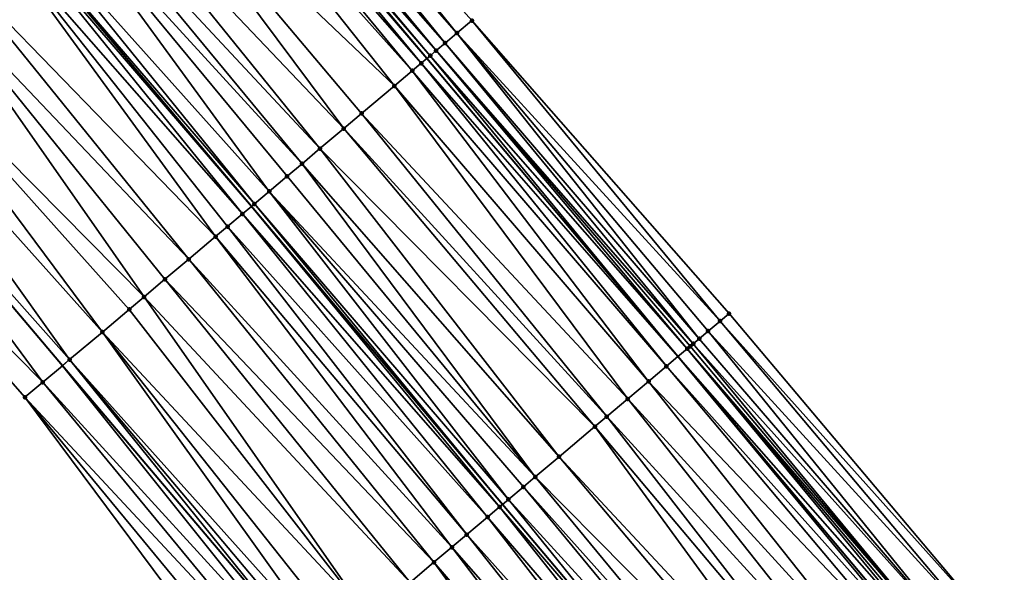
# Model space of a CAD drawing. Header units: feet. Extents: x 2004186 to 2014793, y 836912 to 864902.
# Tile 466 of 656: x 2007582 to 2007632, y 851745 to 851774. Entities that reach past the tile are written whole.
import ezdxf

# ---------------------------------------------------------------- set-up
doc = ezdxf.new("R2010")
doc.units = ezdxf.units.FT
doc.header["$LTSCALE"] = 100
doc.header["$MEASUREMENT"] = 0
for name, color, linetype, lineweight in [('EP_Travel Lane', 5, 'Continuous', 40), ('GPL_Skip Line', 2, 'Continuous', 40), ('Road Shots', 4, 'Continuous', 200), ('Road X-Section', 30, 'Continuous', 13)]:
    doc.layers.add(name, color=color, linetype=linetype, lineweight=lineweight)
doc.layers.add('I-77 SB_MM21-27-Surface-Border', color=7, linetype='Continuous')
doc.layers.add('I-77 SB_MM21-27-Surface-TIN', color=7, linetype='Continuous')

msp = doc.modelspace()

# ---------------------------------------------------------------- linework, layer by layer
at = {"layer": 'EP_Travel Lane'}
for points in [[(2007782.686232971, 851557.2412570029, 433.7958498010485), (2007769.80045487, 851572.5534538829, 433.8815698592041), (2007756.929217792, 851587.861149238, 433.9588030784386), (2007744.058041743, 851603.1687720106, 434.0614001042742), (2007731.186789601, 851618.4764852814, 434.1323963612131), (2007718.315545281, 851633.784189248, 434.206625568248), (2007705.444334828, 851649.0918529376, 434.2949388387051), (2007692.573054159, 851664.3996001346, 434.354049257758), (2007679.701829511, 851679.7072807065, 434.4364692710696), (2007666.830589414, 851695.014979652, 434.5124527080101), (2007653.949308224, 851710.3197456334, 434.5540885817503), (2007641.068784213, 851725.6196186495, 434.6458091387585), (2007628.188213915, 851740.9195466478, 434.7046418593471), (2007615.30766497, 851756.2194492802, 434.778561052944), (2007602.427108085, 851771.5193613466, 434.8469044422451), (2007589.54651904, 851786.819311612, 434.8923753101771)], [(2007751.491628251, 851557.1347434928, 433.8221837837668), (2007738.599280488, 851572.4246686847, 433.8977102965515), (2007725.706973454, 851587.7145455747, 433.9901244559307), (2007712.814590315, 851603.0045127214, 434.0509528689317), (2007699.922222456, 851618.2944617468, 434.1181382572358), (2007687.02989276, 851633.584365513, 434.2011402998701), (2007674.137544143, 851648.8742917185, 434.2763241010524), (2007661.245206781, 851664.1642045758, 434.3561411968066), (2007648.352864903, 851679.4541227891, 434.4341039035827), (2007635.435319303, 851694.7164796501, 434.5035539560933), (2007622.506948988, 851709.976055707, 434.5856615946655), (2007609.578546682, 851725.2356695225, 434.6450565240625), (2007596.650155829, 851740.4952698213, 434.712679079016), (2007583.721765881, 851755.7548690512, 434.7808641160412), (2007570.793330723, 851771.014521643, 434.817005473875), (2007557.86489253, 851786.2741778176, 434.8509902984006)]]:
    msp.add_polyline3d(points, dxfattribs=at)
at = {"layer": 'GPL_Skip Line'}
msp.add_polyline3d([(2007773.794784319, 851549.7693348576, 433.9359613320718), (2007760.925126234, 851565.0783076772, 434.0207287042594), (2007748.042018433, 851580.3759649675, 434.1063569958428), (2007735.158961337, 851595.6735620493, 434.2130335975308), (2007722.275788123, 851610.9712970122, 434.2715080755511), (2007709.392666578, 851626.2689706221, 434.3514310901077), (2007696.509546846, 851641.5666420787, 434.4321068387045), (2007683.62636174, 851656.8643911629, 434.4856448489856), (2007670.743281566, 851672.1620156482, 434.5827413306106), (2007657.860085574, 851687.4597776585, 434.6317604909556), (2007644.972511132, 851702.753757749, 434.7048551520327), (2007632.083729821, 851718.0467450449, 434.7708450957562), (2007619.194925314, 851733.3397598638, 434.8203452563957), (2007606.306136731, 851748.632755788, 434.8811657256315), (2007593.417325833, 851763.9257781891, 434.9261233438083), (2007580.528480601, 851779.2188413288, 434.9466733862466)], dxfattribs=at)
at = {"layer": 'I-77 SB_MM21-27-Surface-Border', "color": 3, "linetype": 'ByBlock', "lineweight": -2}
for points in [[(2007591.386305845, 851788.3702145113, 434.7703173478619), (2007604.733864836, 851773.463909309, 434.69425341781), (2007617.928434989, 851758.4287847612, 434.576800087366), (2007630.817211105, 851743.1358036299, 434.5072017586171), (2007643.706010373, 851727.8427950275, 434.4539273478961), (2007656.900594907, 851712.8076534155, 434.3467085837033), (2007669.63860744, 851697.380786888, 434.30776273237), (2007680.380496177, 851680.2789174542, 434.4181888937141), (2007695.863653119, 851667.1720922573, 434.0934191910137), (2007708.287999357, 851651.4877336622, 434.0793421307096), (2007721.171122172, 851636.1900585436, 433.9999380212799), (2007734.054243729, 851620.8923849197, 433.9200283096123), (2007746.478461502, 851605.2081788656, 433.852579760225), (2007759.20858075, 851589.7817019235, 433.7625568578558), (2007771.785840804, 851574.226251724, 433.721839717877), (2007784.359459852, 851558.6478275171, 433.6747839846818)], [(2007748.533134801, 851554.6438191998, 433.6980533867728), (2007735.956018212, 851570.1990990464, 433.7983532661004), (2007722.46096869, 851584.9814628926, 433.8715719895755), (2007709.577796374, 851600.2791967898, 433.9304032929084), (2007695.929557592, 851614.9329793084, 433.9159079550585), (2007682.740472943, 851629.9729969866, 433.9928326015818), (2007670.010384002, 851645.3994379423, 434.0954761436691), (2007657.127339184, 851660.6970204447, 434.2072325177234), (2007644.244259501, 851675.9946443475, 434.3045426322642), (2007631.514199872, 851691.412070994, 434.4080055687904), (2007618.778440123, 851706.8338388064, 434.5386518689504), (2007606.348436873, 851722.5135077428, 434.5947988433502), (2007593.765561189, 851738.064219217, 434.692449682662), (2007581.794372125, 851754.1305269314, 434.7645303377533), (2007568.599676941, 851769.1657998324, 434.793076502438), (2007555.863779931, 851784.58773051, 434.8261248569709)]]:
    msp.add_polyline3d(points, dxfattribs=at)
at = {"layer": 'I-77 SB_MM21-27-Surface-TIN', "color": 128, "linetype": 'ByBlock', "lineweight": -2}
for points in [[(2007591.386305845, 851788.3702145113, 434.7703173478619), (2007590.774646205, 851787.8545862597, 434.8149609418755), (2007603.969294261, 851772.8193692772, 434.75288524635)], [(2007591.386305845, 851788.3702145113, 434.7703173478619), (2007603.969294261, 851772.8193692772, 434.75288524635), (2007604.733864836, 851773.463909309, 434.69425341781)], [(2007590.774646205, 851787.8545862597, 434.8149609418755), (2007590.162986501, 851787.3389580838, 434.859559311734), (2007603.357636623, 851772.3037386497, 434.798953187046)], [(2007590.774646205, 851787.8545862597, 434.8149609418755), (2007603.357636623, 851772.3037386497, 434.798953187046), (2007603.969294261, 851772.8193692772, 434.75288524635)], [(2007590.162986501, 851787.3389580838, 434.859559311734), (2007589.704231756, 851786.9522487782, 434.88592266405), (2007602.898885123, 851771.9170254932, 434.8276242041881)], [(2007590.162986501, 851787.3389580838, 434.859559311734), (2007602.898885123, 851771.9170254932, 434.8276242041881), (2007603.357636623, 851772.3037386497, 434.798953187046)], [(2007589.398388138, 851786.694451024, 434.8984359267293), (2007588.939610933, 851786.3077683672, 434.9088332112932), (2007602.134271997, 851771.2725359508, 434.8560066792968)], [(2007589.398388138, 851786.694451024, 434.8984359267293), (2007602.427108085, 851771.5193613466, 434.8469044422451), (2007589.54651904, 851786.819311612, 434.8923753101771)], [(2007589.398388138, 851786.694451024, 434.8984359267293), (2007602.134271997, 851771.2725359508, 434.8560066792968), (2007602.427108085, 851771.5193613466, 434.8469044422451)], [(2007589.704231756, 851786.9522487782, 434.88592266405), (2007589.54651904, 851786.819311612, 434.8923753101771), (2007602.593043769, 851771.6592250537, 434.8417466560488)], [(2007602.593043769, 851771.6592250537, 434.8417466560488), (2007589.54651904, 851786.819311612, 434.8923753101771), (2007602.427108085, 851771.5193613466, 434.8469044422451)], [(2007589.704231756, 851786.9522487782, 434.88592266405), (2007602.593043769, 851771.6592250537, 434.8417466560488), (2007602.898885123, 851771.9170254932, 434.8276242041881)], [(2007588.939610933, 851786.3077683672, 434.9088332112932), (2007588.327896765, 851785.7922048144, 434.9147143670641), (2007601.675493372, 851770.8858549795, 434.8653947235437)], [(2007588.939610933, 851786.3077683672, 434.9088332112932), (2007601.675493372, 851770.8858549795, 434.8653947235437), (2007602.134271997, 851771.2725359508, 434.8560066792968)], [(2007588.327896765, 851785.7922048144, 434.9147143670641), (2007586.186879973, 851783.9877527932, 434.9230677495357), (2007600.757923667, 851770.1125078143, 434.8753174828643)], [(2007588.327896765, 851785.7922048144, 434.9147143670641), (2007600.757923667, 851770.1125078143, 434.8753174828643), (2007601.675493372, 851770.8858549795, 434.8653947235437)], [(2007586.186879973, 851783.9877527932, 434.9230677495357), (2007584.351719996, 851782.4410828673, 434.9282897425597), (2007598.158124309, 851767.9213794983, 434.8902598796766)], [(2007586.186879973, 851783.9877527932, 434.9230677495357), (2007599.075703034, 851768.6947159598, 434.8867500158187), (2007600.757923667, 851770.1125078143, 434.8753174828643)], [(2007586.186879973, 851783.9877527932, 434.9230677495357), (2007598.158124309, 851767.9213794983, 434.8902598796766), (2007599.075703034, 851768.6947159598, 434.8867500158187)], [(2007584.351719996, 851782.4410828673, 434.9282897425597), (2007583.281204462, 851781.5388653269, 434.927391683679), (2007596.934689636, 851766.8902599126, 434.8975183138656)], [(2007584.351719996, 851782.4410828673, 434.9282897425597), (2007596.934689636, 851766.8902599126, 434.8975183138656), (2007598.158124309, 851767.9213794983, 434.8902598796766)], [(2007583.281204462, 851781.5388653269, 434.927391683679), (2007582.516553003, 851780.8944212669, 434.9285235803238), (2007596.017112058, 851766.116922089, 434.9018441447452)], [(2007583.281204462, 851781.5388653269, 434.927391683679), (2007596.017112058, 851766.116922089, 434.9018441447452), (2007596.934689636, 851766.8902599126, 434.8975183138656)], [(2007582.516553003, 851780.8944212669, 434.9285235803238), (2007580.987270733, 851779.605508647, 434.9454656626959), (2007594.334897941, 851764.6991225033, 434.9179087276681)], [(2007582.516553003, 851780.8944212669, 434.9285235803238), (2007595.252463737, 851765.4724743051, 434.9052080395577), (2007596.017112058, 851766.116922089, 434.9018441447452)], [(2007582.516553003, 851780.8944212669, 434.9285235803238), (2007594.334897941, 851764.6991225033, 434.9179087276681), (2007595.252463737, 851765.4724743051, 434.9052080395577)], [(2007580.987270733, 851779.605508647, 434.9454656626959), (2007580.528480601, 851779.2188413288, 434.9466733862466), (2007593.570256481, 851764.0546665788, 434.926149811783)], [(2007580.987270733, 851779.605508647, 434.9454656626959), (2007593.570256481, 851764.0546665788, 434.926149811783), (2007594.334897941, 851764.6991225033, 434.9179087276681)], [(2007580.375550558, 851779.0899522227, 434.9470759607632), (2007593.417325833, 851763.9257781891, 434.9261233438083), (2007580.528480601, 851779.2188413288, 434.9466733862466)], [(2007593.570256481, 851764.0546665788, 434.926149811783), (2007580.528480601, 851779.2188413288, 434.9466733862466), (2007593.417325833, 851763.9257781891, 434.9261233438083)], [(2007580.375550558, 851779.0899522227, 434.9470759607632), (2007579.763822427, 851778.5744052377, 434.9430308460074), (2007592.95853389, 851763.53911302, 434.9260439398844)], [(2007580.375550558, 851779.0899522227, 434.9470759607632), (2007592.95853389, 851763.53911302, 434.9260439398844), (2007593.417325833, 851763.9257781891, 434.9261233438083)], [(2007579.763822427, 851778.5744052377, 434.9430308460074), (2007577.622735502, 851776.7700364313, 434.9015282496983), (2007591.582138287, 851762.3791409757, 434.9117486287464)], [(2007579.763822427, 851778.5744052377, 434.9430308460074), (2007592.193873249, 851762.8946798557, 434.9206488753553), (2007592.95853389, 851763.53911302, 434.9260439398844)], [(2007579.763822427, 851778.5744052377, 434.9430308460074), (2007591.582138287, 851762.3791409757, 434.9117486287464), (2007592.193873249, 851762.8946798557, 434.9206488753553)], [(2007577.622735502, 851776.7700364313, 434.9015282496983), (2007576.399266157, 851775.7389579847, 434.8841376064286), (2007590.205719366, 851761.2191965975, 434.8808778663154)], [(2007577.622735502, 851776.7700364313, 434.9015282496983), (2007590.205719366, 851761.2191965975, 434.8808778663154), (2007591.582138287, 851762.3791409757, 434.9117486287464)], [(2007576.399266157, 851775.7389579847, 434.8841376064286), (2007573.79939419, 851773.5479158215, 434.8474605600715), (2007587.911700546, 851759.285940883, 434.8384638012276)], [(2007576.399266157, 851775.7389579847, 434.8841376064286), (2007588.982247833, 851760.1881207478, 434.8619327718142), (2007590.205719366, 851761.2191965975, 434.8808778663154)], [(2007576.399266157, 851775.7389579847, 434.8841376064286), (2007587.911700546, 851759.285940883, 434.8384638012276), (2007588.982247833, 851760.1881207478, 434.8619327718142)], [(2007573.79939419, 851773.5479158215, 434.8474605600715), (2007572.423000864, 851772.3879410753, 434.8347823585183), (2007585.770635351, 851757.4815462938, 434.8124109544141)], [(2007573.79939419, 851773.5479158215, 434.8474605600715), (2007587.147030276, 851758.6415191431, 434.8262239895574), (2007587.911700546, 851759.285940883, 434.8384638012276)], [(2007573.79939419, 851773.5479158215, 434.8474605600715), (2007585.770635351, 851757.4815462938, 434.8124109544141), (2007587.147030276, 851758.6415191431, 434.8262239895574)], [(2007604.733864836, 851773.463909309, 434.69425341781), (2007603.969294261, 851772.8193692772, 434.75288524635), (2007617.469705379, 851758.0420456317, 434.6210325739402)], [(2007604.733864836, 851773.463909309, 434.69425341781), (2007617.469705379, 851758.0420456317, 434.6210325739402), (2007617.928434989, 851758.4287847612, 434.576800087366)], [(2007603.969294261, 851772.8193692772, 434.75288524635), (2007603.357636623, 851772.3037386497, 434.798953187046), (2007616.399327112, 851757.1396652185, 434.7177179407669)], [(2007603.969294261, 851772.8193692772, 434.75288524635), (2007616.858056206, 851757.52640496, 434.6731187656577), (2007617.469705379, 851758.0420456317, 434.6210325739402)], [(2007603.969294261, 851772.8193692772, 434.75288524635), (2007616.399327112, 851757.1396652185, 434.7177179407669), (2007616.858056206, 851757.52640496, 434.6731187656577)], [(2007572.423000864, 851772.3879410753, 434.8347823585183), (2007570.793330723, 851771.014521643, 434.817005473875), (2007584.088360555, 851756.0638187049, 434.7853404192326)], [(2007572.423000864, 851772.3879410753, 434.8347823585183), (2007584.088360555, 851756.0638187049, 434.7853404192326), (2007585.770635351, 851757.4815462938, 434.8124109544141)], [(2007603.357636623, 851772.3037386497, 434.798953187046), (2007602.898885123, 851771.9170254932, 434.8276242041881), (2007616.093503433, 851756.8818438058, 434.7444063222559)], [(2007603.357636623, 851772.3037386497, 434.798953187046), (2007616.093503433, 851756.8818438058, 434.7444063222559), (2007616.399327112, 851757.1396652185, 434.7177179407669)], [(2007602.134271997, 851771.2725359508, 434.8560066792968), (2007615.30766497, 851756.2194492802, 434.778561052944), (2007602.427108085, 851771.5193613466, 434.8469044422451)], [(2007602.593043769, 851771.6592250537, 434.8417466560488), (2007602.427108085, 851771.5193613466, 434.8469044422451), (2007615.30766497, 851756.2194492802, 434.778561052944)], [(2007602.898885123, 851771.9170254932, 434.8276242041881), (2007602.593043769, 851771.6592250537, 434.8417466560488), (2007615.787668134, 851756.6240361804, 434.7628341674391)], [(2007602.593043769, 851771.6592250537, 434.8417466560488), (2007615.30766497, 851756.2194492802, 434.778561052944), (2007615.787668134, 851756.6240361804, 434.7628341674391)], [(2007602.898885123, 851771.9170254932, 434.8276242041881), (2007615.940587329, 851756.7529381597, 434.754718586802), (2007616.093503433, 851756.8818438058, 434.7444063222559)], [(2007602.898885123, 851771.9170254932, 434.8276242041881), (2007615.787668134, 851756.6240361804, 434.7628341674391), (2007615.940587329, 851756.7529381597, 434.754718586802)], [(2007568.599676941, 851769.1657998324, 434.793076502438), (2007582.711961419, 851754.9038508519, 434.7685339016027), (2007570.793330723, 851771.014521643, 434.817005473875)], [(2007582.711961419, 851754.9038508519, 434.7685339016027), (2007583.721765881, 851755.7548690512, 434.7808641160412), (2007570.793330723, 851771.014521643, 434.817005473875)], [(2007584.088360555, 851756.0638187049, 434.7853404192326), (2007570.793330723, 851771.014521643, 434.817005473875), (2007583.721765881, 851755.7548690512, 434.7808641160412)], [(2007602.134271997, 851771.2725359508, 434.8560066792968), (2007601.675493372, 851770.8858549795, 434.8653947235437), (2007614.717203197, 851755.7217586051, 434.7979070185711)], [(2007602.134271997, 851771.2725359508, 434.8560066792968), (2007614.717203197, 851755.7217586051, 434.7979070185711), (2007615.30766497, 851756.2194492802, 434.778561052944)], [(2007601.675493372, 851770.8858549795, 434.8653947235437), (2007600.757923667, 851770.1125078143, 434.8753174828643), (2007613.799639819, 851754.9484039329, 434.8123282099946)], [(2007601.675493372, 851770.8858549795, 434.8653947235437), (2007613.799639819, 851754.9484039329, 434.8123282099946), (2007614.717203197, 851755.7217586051, 434.7979070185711)], [(2007600.757923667, 851770.1125078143, 434.8753174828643), (2007599.075703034, 851768.6947159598, 434.8867500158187), (2007612.729136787, 851754.0461715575, 434.8203204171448)], [(2007600.757923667, 851770.1125078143, 434.8753174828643), (2007612.729136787, 851754.0461715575, 434.8203204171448), (2007613.799639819, 851754.9484039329, 434.8123282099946)], [(2007568.599676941, 851769.1657998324, 434.793076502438), (2007581.794372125, 851754.1305269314, 434.7645303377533), (2007582.711961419, 851754.9038508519, 434.7685339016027)], [(2007599.075703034, 851768.6947159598, 434.8867500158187), (2007598.158124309, 851767.9213794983, 434.8902598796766), (2007611.658639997, 851753.1439317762, 434.8327497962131)], [(2007599.075703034, 851768.6947159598, 434.8867500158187), (2007611.658639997, 851753.1439317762, 434.8327497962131), (2007612.729136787, 851754.0461715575, 434.8203204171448)], [(2007598.158124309, 851767.9213794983, 434.8902598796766), (2007596.934689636, 851766.8902599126, 434.8975183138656), (2007611.046920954, 851752.628374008, 434.8351664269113)], [(2007598.158124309, 851767.9213794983, 434.8902598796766), (2007611.046920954, 851752.628374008, 434.8351664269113), (2007611.658639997, 851753.1439317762, 434.8327497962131)], [(2007596.934689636, 851766.8902599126, 434.8975183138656), (2007596.017112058, 851766.116922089, 434.9018441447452), (2007609.211767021, 851751.0816969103, 434.8446890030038)], [(2007596.934689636, 851766.8902599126, 434.8975183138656), (2007609.211767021, 851751.0816969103, 434.8446890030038), (2007611.046920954, 851752.628374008, 434.8351664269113)], [(2007596.017112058, 851766.116922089, 434.9018441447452), (2007595.252463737, 851765.4724743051, 434.9052080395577), (2007607.98834207, 851750.0505657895, 434.8588594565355)], [(2007596.017112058, 851766.116922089, 434.9018441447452), (2007607.98834207, 851750.0505657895, 434.8588594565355), (2007609.211767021, 851751.0816969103, 434.8446890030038)], [(2007595.252463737, 851765.4724743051, 434.9052080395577), (2007594.334897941, 851764.6991225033, 434.9179087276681), (2007607.98834207, 851750.0505657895, 434.8588594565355)], [(2007594.334897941, 851764.6991225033, 434.9179087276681), (2007593.570256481, 851764.0546665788, 434.926149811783), (2007606.611996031, 851748.8905349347, 434.8798001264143)], [(2007594.334897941, 851764.6991225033, 434.9179087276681), (2007607.37663398, 851749.5349950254, 434.8690622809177), (2007607.98834207, 851750.0505657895, 434.8588594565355)], [(2007594.334897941, 851764.6991225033, 434.9179087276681), (2007606.611996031, 851748.8905349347, 434.8798001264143), (2007607.37663398, 851749.5349950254, 434.8690622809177)], [(2007593.570256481, 851764.0546665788, 434.926149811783), (2007593.417325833, 851763.9257781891, 434.9261233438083), (2007606.306136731, 851748.632755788, 434.8811657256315)], [(2007593.570256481, 851764.0546665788, 434.926149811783), (2007606.306136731, 851748.632755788, 434.8811657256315), (2007606.611996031, 851748.8905349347, 434.8798001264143)], [(2007592.95853389, 851763.53911302, 434.9260439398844), (2007592.193873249, 851762.8946798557, 434.9206488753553), (2007605.541477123, 851747.9883213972, 434.8765061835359)], [(2007592.95853389, 851763.53911302, 434.9260439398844), (2007606.153207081, 851748.5038662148, 434.881848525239), (2007593.417325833, 851763.9257781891, 434.9261233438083)], [(2007592.95853389, 851763.53911302, 434.9260439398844), (2007605.541477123, 851747.9883213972, 434.8765061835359), (2007606.153207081, 851748.5038662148, 434.881848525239)], [(2007606.153207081, 851748.5038662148, 434.881848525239), (2007606.306136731, 851748.632755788, 434.8811657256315), (2007593.417325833, 851763.9257781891, 434.9261233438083)], [(2007592.193873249, 851762.8946798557, 434.9206488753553), (2007591.582138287, 851762.3791409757, 434.9117486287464), (2007604.470935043, 851747.0861353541, 434.8567397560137)], [(2007592.193873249, 851762.8946798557, 434.9206488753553), (2007604.470935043, 851747.0861353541, 434.8567397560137), (2007605.541477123, 851747.9883213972, 434.8765061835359)], [(2007591.582138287, 851762.3791409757, 434.9117486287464), (2007590.205719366, 851761.2191965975, 434.8808778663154), (2007603.706254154, 851746.4417262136, 434.8369521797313)], [(2007591.582138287, 851762.3791409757, 434.9117486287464), (2007603.706254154, 851746.4417262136, 434.8369521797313), (2007604.470935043, 851747.0861353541, 434.8567397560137)], [(2007590.205719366, 851761.2191965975, 434.8808778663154), (2007588.982247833, 851760.1881207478, 434.8619327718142), (2007602.78864655, 851745.6684240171, 434.819933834)], [(2007590.205719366, 851761.2191965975, 434.8808778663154), (2007602.78864655, 851745.6684240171, 434.819933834), (2007603.706254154, 851746.4417262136, 434.8369521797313)], [(2007588.982247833, 851760.1881207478, 434.8619327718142), (2007587.911700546, 851759.285940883, 434.8384638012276), (2007601.565169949, 851744.6373541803, 434.7973874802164)], [(2007588.982247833, 851760.1881207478, 434.8619327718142), (2007601.565169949, 851744.6373541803, 434.7973874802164), (2007602.78864655, 851745.6684240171, 434.819933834)], [(2007587.911700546, 851759.285940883, 434.8384638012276), (2007587.147030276, 851758.6415191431, 434.8262239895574), (2007599.424083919, 851742.8329843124, 434.7565254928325)], [(2007587.911700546, 851759.285940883, 434.8384638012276), (2007599.424083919, 851742.8329843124, 434.7565254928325), (2007601.565169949, 851744.6373541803, 434.7973874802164)], [(2007587.147030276, 851758.6415191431, 434.8262239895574), (2007585.770635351, 851757.4815462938, 434.8124109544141), (2007599.424083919, 851742.8329843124, 434.7565254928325)], [(2007617.928434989, 851758.4287847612, 434.576800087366), (2007617.469705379, 851758.0420456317, 434.6210325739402), (2007630.817211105, 851743.1358036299, 434.5072017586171)], [(2007617.469705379, 851758.0420456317, 434.6210325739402), (2007616.858056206, 851757.52640496, 434.6731187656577), (2007630.358475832, 851742.7490712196, 434.5474051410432)], [(2007617.469705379, 851758.0420456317, 434.6210325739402), (2007630.358475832, 851742.7490712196, 434.5474051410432), (2007630.817211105, 851743.1358036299, 434.5072017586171)], [(2007585.770635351, 851757.4815462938, 434.8124109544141), (2007584.088360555, 851756.0638187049, 434.7853404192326), (2007597.435934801, 851741.157495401, 434.7201430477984)], [(2007585.770635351, 851757.4815462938, 434.8124109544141), (2007598.200611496, 851741.8019095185, 434.73694885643), (2007599.424083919, 851742.8329843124, 434.7565254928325)], [(2007585.770635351, 851757.4815462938, 434.8124109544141), (2007597.435934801, 851741.157495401, 434.7201430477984), (2007598.200611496, 851741.8019095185, 434.73694885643)], [(2007616.858056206, 851757.52640496, 434.6731187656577), (2007616.399327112, 851757.1396652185, 434.7177179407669), (2007629.440999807, 851741.9756129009, 434.6239167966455)], [(2007616.858056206, 851757.52640496, 434.6731187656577), (2007629.440999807, 851741.9756129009, 434.6239167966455), (2007630.358475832, 851742.7490712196, 434.5474051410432)], [(2007628.829363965, 851741.4599564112, 434.6854755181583), (2007616.093503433, 851756.8818438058, 434.7444063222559), (2007615.940587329, 851756.7529381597, 434.754718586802)], [(2007616.399327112, 851757.1396652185, 434.7177179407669), (2007616.093503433, 851756.8818438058, 434.7444063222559), (2007629.440999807, 851741.9756129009, 434.6239167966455)], [(2007628.829363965, 851741.4599564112, 434.6854755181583), (2007629.440999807, 851741.9756129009, 434.6239167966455), (2007616.093503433, 851756.8818438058, 434.7444063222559)], [(2007628.52352357, 851741.2021548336, 434.7002778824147), (2007615.787668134, 851756.6240361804, 434.7628341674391), (2007615.30766497, 851756.2194492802, 434.778561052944)], [(2007628.829363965, 851741.4599564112, 434.6854755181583), (2007615.940587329, 851756.7529381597, 434.754718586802), (2007615.787668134, 851756.6240361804, 434.7628341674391)], [(2007628.676447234, 851741.3310515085, 434.6953413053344), (2007628.829363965, 851741.4599564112, 434.6854755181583), (2007615.787668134, 851756.6240361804, 434.7628341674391)], [(2007628.676447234, 851741.3310515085, 434.6953413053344), (2007615.787668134, 851756.6240361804, 434.7628341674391), (2007628.52352357, 851741.2021548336, 434.7002778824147)], [(2007584.088360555, 851756.0638187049, 434.7853404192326), (2007583.721765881, 851755.7548690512, 434.7808641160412), (2007596.650155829, 851740.4952698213, 434.712679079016)], [(2007584.088360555, 851756.0638187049, 434.7853404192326), (2007596.650155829, 851740.4952698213, 434.712679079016), (2007596.977130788, 851740.7708445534, 434.7114838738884)], [(2007584.088360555, 851756.0638187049, 434.7853404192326), (2007596.977130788, 851740.7708445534, 434.7114838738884), (2007597.435934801, 851741.157495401, 434.7201430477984)], [(2007628.064740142, 851740.8154795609, 434.7062488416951), (2007615.30766497, 851756.2194492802, 434.778561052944), (2007614.717203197, 851755.7217586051, 434.7979070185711)], [(2007628.064740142, 851740.8154795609, 434.7062488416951), (2007628.188213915, 851740.9195466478, 434.7046418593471), (2007615.30766497, 851756.2194492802, 434.778561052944)], [(2007628.52352357, 851741.2021548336, 434.7002778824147), (2007615.30766497, 851756.2194492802, 434.778561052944), (2007628.188213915, 851740.9195466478, 434.7046418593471)], [(2007582.711961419, 851754.9038508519, 434.7685339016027), (2007596.212481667, 851740.12639772, 434.7142789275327), (2007583.721765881, 851755.7548690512, 434.7808641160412)], [(2007596.212481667, 851740.12639772, 434.7142789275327), (2007596.650155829, 851740.4952698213, 434.712679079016), (2007583.721765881, 851755.7548690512, 434.7808641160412)], [(2007627.605965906, 851740.4287933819, 434.7187540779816), (2007614.717203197, 851755.7217586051, 434.7979070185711), (2007613.799639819, 851754.9484039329, 434.8123282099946)], [(2007628.064740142, 851740.8154795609, 434.7062488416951), (2007614.717203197, 851755.7217586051, 434.7979070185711), (2007627.605965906, 851740.4287933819, 434.7187540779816)], [(2007582.711961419, 851754.9038508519, 434.7685339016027), (2007581.794372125, 851754.1305269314, 434.7645303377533), (2007595.447825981, 851739.4819586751, 434.7124076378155)], [(2007582.711961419, 851754.9038508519, 434.7685339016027), (2007595.447825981, 851739.4819586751, 434.7124076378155), (2007596.212481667, 851740.12639772, 434.7142789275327)], [(2007626.229622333, 851739.2687596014, 434.7414376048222), (2007613.799639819, 851754.9484039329, 434.8123282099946), (2007612.729136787, 851754.0461715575, 434.8203204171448)], [(2007627.605965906, 851740.4287933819, 434.7187540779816), (2007613.799639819, 851754.9484039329, 434.8123282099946), (2007626.229622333, 851739.2687596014, 434.7414376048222)], [(2007581.794372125, 851754.1305269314, 434.7645303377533), (2007594.530232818, 851738.7086393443, 434.7056549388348), (2007595.447825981, 851739.4819586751, 434.7124076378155)], [(2007581.794372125, 851754.1305269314, 434.7645303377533), (2007593.765561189, 851738.064219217, 434.692449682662), (2007594.530232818, 851738.7086393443, 434.7056549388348)], [(2007612.729136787, 851754.0461715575, 434.8203204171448), (2007611.658639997, 851753.1439317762, 434.8327497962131), (2007625.159125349, 851738.3665200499, 434.7537214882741)], [(2007626.229622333, 851739.2687596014, 434.7414376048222), (2007612.729136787, 851754.0461715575, 434.8203204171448), (2007625.159125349, 851738.3665200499, 434.7537214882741)], [(2007611.658639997, 851753.1439317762, 434.8327497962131), (2007611.046920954, 851752.628374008, 434.8351664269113), (2007623.935692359, 851737.3353984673, 434.762168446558)], [(2007611.658639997, 851753.1439317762, 434.8327497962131), (2007623.935692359, 851737.3353984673, 434.762168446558), (2007625.159125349, 851738.3665200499, 434.7537214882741)], [(2007611.046920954, 851752.628374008, 434.8351664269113), (2007609.211767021, 851751.0816969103, 434.8446890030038), (2007622.865188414, 851736.4331671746, 434.7695041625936)], [(2007611.046920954, 851752.628374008, 434.8351664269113), (2007622.865188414, 851736.4331671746, 434.7695041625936), (2007623.935692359, 851737.3353984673, 434.762168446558)], [(2007609.211767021, 851751.0816969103, 434.8446890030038), (2007607.98834207, 851750.0505657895, 434.8588594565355), (2007622.100545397, 851735.7887130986, 434.7766328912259)], [(2007609.211767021, 851751.0816969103, 434.8446890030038), (2007622.100545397, 851735.7887130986, 434.7766328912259), (2007622.865188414, 851736.4331671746, 434.7695041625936)], [(2007607.98834207, 851750.0505657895, 434.8588594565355), (2007607.37663398, 851749.5349950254, 434.8690622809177), (2007620.724196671, 851734.6286854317, 434.7956536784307)], [(2007607.98834207, 851750.0505657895, 434.8588594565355), (2007620.724196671, 851734.6286854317, 434.7956536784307), (2007622.100545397, 851735.7887130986, 434.7766328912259)], [(2007607.37663398, 851749.5349950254, 434.8690622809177), (2007606.611996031, 851748.8905349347, 434.8798001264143), (2007620.112492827, 851734.1131096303, 434.8088700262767)], [(2007607.37663398, 851749.5349950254, 434.8690622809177), (2007620.112492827, 851734.1131096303, 434.8088700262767), (2007620.724196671, 851734.6286854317, 434.7956536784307)], [(2007606.611996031, 851748.8905349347, 434.8798001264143), (2007606.306136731, 851748.632755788, 434.8811657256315), (2007619.194925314, 851733.3397598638, 434.8203452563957)], [(2007606.611996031, 851748.8905349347, 434.8798001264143), (2007619.194925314, 851733.3397598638, 434.8203452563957), (2007620.112492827, 851734.1131096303, 434.8088700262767)], [(2007606.153207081, 851748.5038662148, 434.881848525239), (2007605.541477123, 851747.9883213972, 434.8765061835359), (2007618.583196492, 851732.8242136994, 434.8158053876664)], [(2007606.153207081, 851748.5038662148, 434.881848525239), (2007619.194925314, 851733.3397598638, 434.8203452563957), (2007606.306136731, 851748.632755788, 434.8811657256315)], [(2007606.153207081, 851748.5038662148, 434.881848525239), (2007618.583196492, 851732.8242136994, 434.8158053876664), (2007619.194925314, 851733.3397598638, 434.8203452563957)], [(2007605.541477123, 851747.9883213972, 434.8765061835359), (2007604.470935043, 851747.0861353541, 434.8567397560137), (2007617.818530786, 851732.1797865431, 434.8068058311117)], [(2007605.541477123, 851747.9883213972, 434.8765061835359), (2007617.818530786, 851732.1797865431, 434.8068058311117), (2007618.583196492, 851732.8242136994, 434.8158053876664)], [(2007604.470935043, 851747.0861353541, 434.8567397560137), (2007603.706254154, 851746.4417262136, 434.8369521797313), (2007616.900912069, 851731.4064975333, 434.781880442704)], [(2007604.470935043, 851747.0861353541, 434.8567397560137), (2007616.900912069, 851731.4064975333, 434.781880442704), (2007617.818530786, 851732.1797865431, 434.8068058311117)], [(2007603.706254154, 851746.4417262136, 434.8369521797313), (2007602.78864655, 851745.6684240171, 434.819933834), (2007615.830368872, 851730.5043128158, 434.7613118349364)], [(2007603.706254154, 851746.4417262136, 434.8369521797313), (2007615.830368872, 851730.5043128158, 434.7613118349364), (2007616.900912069, 851731.4064975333, 434.781880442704)], [(2007602.78864655, 851745.6684240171, 434.819933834), (2007601.565169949, 851744.6373541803, 434.7973874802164), (2007614.606894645, 851729.4732401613, 434.7404447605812)], [(2007602.78864655, 851745.6684240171, 434.819933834), (2007614.606894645, 851729.4732401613, 434.7404447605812), (2007615.830368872, 851730.5043128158, 434.7613118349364)]]:
    msp.add_3dface(points, dxfattribs=at)
at = {"layer": 'Road Shots', "lineweight": 100}
for p in [(2007604.733864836, 851773.463909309, 434.69425341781), (2007603.969294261, 851772.8193692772, 434.75288524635), (2007603.357636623, 851772.3037386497, 434.798953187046), (2007602.593043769, 851771.6592250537, 434.8417466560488), (2007602.898885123, 851771.9170254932, 434.8276242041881), (2007602.134271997, 851771.2725359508, 434.8560066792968), (2007601.675493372, 851770.8858549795, 434.8653947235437), (2007600.757923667, 851770.1125078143, 434.8753174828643), (2007599.075703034, 851768.6947159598, 434.8867500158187), (2007598.158124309, 851767.9213794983, 434.8902598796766), (2007596.934689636, 851766.8902599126, 434.8975183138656), (2007596.017112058, 851766.116922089, 434.9018441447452), (2007595.252463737, 851765.4724743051, 434.9052080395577), (2007594.334897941, 851764.6991225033, 434.9179087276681), (2007593.570256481, 851764.0546665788, 434.926149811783), (2007592.95853389, 851763.53911302, 434.9260439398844), (2007592.193873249, 851762.8946798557, 434.9206488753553), (2007591.582138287, 851762.3791409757, 434.9117486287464), (2007590.205719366, 851761.2191965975, 434.8808778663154), (2007588.982247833, 851760.1881207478, 434.8619327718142), (2007587.911700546, 851759.285940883, 434.8384638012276), (2007587.147030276, 851758.6415191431, 434.8262239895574), (2007617.928434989, 851758.4287847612, 434.576800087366), (2007617.469705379, 851758.0420456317, 434.6210325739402), (2007585.770635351, 851757.4815462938, 434.8124109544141), (2007616.858056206, 851757.52640496, 434.6731187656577), (2007616.093503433, 851756.8818438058, 434.7444063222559), (2007616.399327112, 851757.1396652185, 434.7177179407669), (2007615.787668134, 851756.6240361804, 434.7628341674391), (2007615.940587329, 851756.7529381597, 434.754718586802), (2007584.088360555, 851756.0638187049, 434.7853404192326), (2007614.717203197, 851755.7217586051, 434.7979070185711), (2007582.711961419, 851754.9038508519, 434.7685339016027), (2007613.799639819, 851754.9484039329, 434.8123282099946), (2007581.794372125, 851754.1305269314, 434.7645303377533), (2007612.729136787, 851754.0461715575, 434.8203204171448), (2007611.658639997, 851753.1439317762, 434.8327497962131), (2007611.046920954, 851752.628374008, 434.8351664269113), (2007609.211767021, 851751.0816969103, 434.8446890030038), (2007607.98834207, 851750.0505657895, 434.8588594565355), (2007607.37663398, 851749.5349950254, 434.8690622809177), (2007606.611996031, 851748.8905349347, 434.8798001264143), (2007606.153207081, 851748.5038662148, 434.881848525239), (2007605.541477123, 851747.9883213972, 434.8765061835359), (2007604.470935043, 851747.0861353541, 434.8567397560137), (2007603.706254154, 851746.4417262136, 434.8369521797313), (2007602.78864655, 851745.6684240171, 434.819933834)]:
    msp.add_point(p, dxfattribs=at)
at = {"layer": 'Road X-Section', "extrusion": (-0.6444406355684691, 0.7646512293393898, 0.0021828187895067), "elevation": -642451.4955063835, "flags": 128}
msp.add_lwpolyline([(-2084009.425135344, 1837.15264898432), (-2084014.425135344, 1837.194354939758), (-2084016.225135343, 1837.207033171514), (-2084019.625135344, 1837.243710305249), (-2084021.225135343, 1837.261100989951), (-2084024.025135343, 1837.302603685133), (-2084024.825135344, 1837.306648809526), (-2084025.625135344, 1837.305038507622), (-2084027.625135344, 1837.288096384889), (-2084028.625135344, 1837.286964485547), (-2084030.025135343, 1837.287862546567), (-2084032.425135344, 1837.282640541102), (-2084035.225135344, 1837.27428713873), (-2084036.025135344, 1837.268405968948), (-2084036.625135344, 1837.258008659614), (-2084037.025135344, 1837.245495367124), (-2084037.625135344, 1837.219131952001), (-2084038.425135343, 1837.174533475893), (-2084039.225135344, 1837.129889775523)], dxfattribs=at)
at = {"layer": 'Road X-Section', "extrusion": (-0.6444406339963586, 0.7646512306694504, 0.00218281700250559), "elevation": -642471.4912181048, "flags": 128}
msp.add_lwpolyline([(-2084009.826458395, 1837.166601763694), (-2084011.026458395, 1837.170605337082), (-2084012.826458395, 1837.187411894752), (-2084015.026458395, 1837.214482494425), (-2084016.826458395, 1837.228295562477), (-2084017.826458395, 1837.240535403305), (-2084019.226458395, 1837.264004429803), (-2084020.826458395, 1837.282949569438), (-2084022.626458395, 1837.313820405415), (-2084023.426458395, 1837.322720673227), (-2084024.426458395, 1837.328115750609), (-2084025.226458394, 1837.32822162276), (-2084026.226458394, 1837.319980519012), (-2084027.426458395, 1837.307279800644), (-2084028.426458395, 1837.303915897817), (-2084029.626458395, 1837.299590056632), (-2084031.226458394, 1837.29233160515), (-2084032.426458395, 1837.288821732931), (-2084034.626458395, 1837.27738917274), (-2084035.826458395, 1837.26746638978), (-2084036.426458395, 1837.258078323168), (-2084037.026458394, 1837.243818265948), (-2084037.426458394, 1837.229695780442), (-2084038.026458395, 1837.201024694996), (-2084038.826458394, 1837.154956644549), (-2084039.826458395, 1837.096324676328)], dxfattribs=at)
at = {"layer": 'Road X-Section', "extrusion": (-0.6444406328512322, 0.7646512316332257, 0.002182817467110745), "elevation": -642491.4880980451, "flags": 128}
msp.add_lwpolyline([(-2084008.627420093, 1837.138469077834), (-2084009.627420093, 1837.151674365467), (-2084010.827420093, 1837.158427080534), (-2084011.827420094, 1837.160298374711), (-2084012.827420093, 1837.157503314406), (-2084013.427420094, 1837.166162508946), (-2084014.427420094, 1837.182968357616), (-2084016.027420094, 1837.202545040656), (-2084018.827420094, 1837.243407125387), (-2084020.427420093, 1837.265953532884), (-2084021.627420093, 1837.282971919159), (-2084022.627420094, 1837.302759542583), (-2084024.027420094, 1837.322526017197), (-2084024.827420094, 1837.327868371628), (-2084025.427420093, 1837.325819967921), (-2084026.427420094, 1837.315082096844), (-2084027.227420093, 1837.304879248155), (-2084028.827420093, 1837.290708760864), (-2084031.227420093, 1837.281186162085), (-2084032.027420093, 1837.27876952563), (-2084033.427420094, 1837.266340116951), (-2084034.827420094, 1837.25834789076), (-2084036.027420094, 1837.24392666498), (-2084037.427420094, 1837.208853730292), (-2084037.627420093, 1837.200738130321), (-2084037.827420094, 1837.190425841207), (-2084038.227420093, 1837.163737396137), (-2084038.827420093, 1837.119138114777), (-2084039.627420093, 1837.067051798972), (-2084040.227420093, 1837.02281920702)], dxfattribs=at)

doc.saveas('drawing.dxf')
